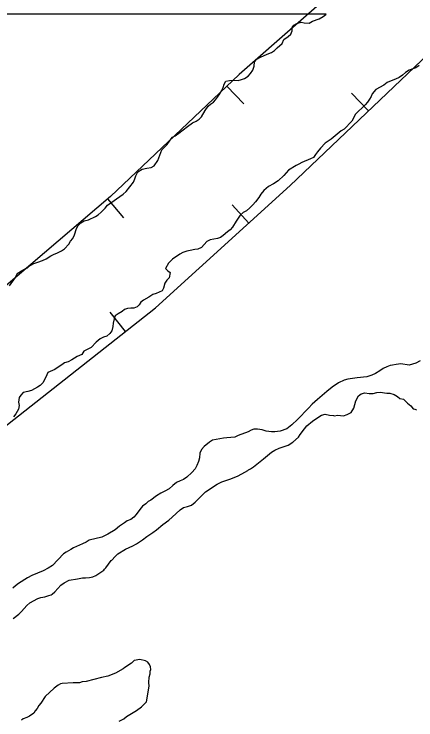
# Model space of a CAD drawing. Extents: x 3177385 to 3215275, y 903885 to 929304.
# Drawn here: x 3199743 to 3200151, y 921772 to 922488 of the extents above; entities that cross this region are included whole.
import ezdxf

# ---------------------------------------------------------------- set-up
doc = ezdxf.new("R2010")
doc.units = 0
for name, color, linetype in [('V-BORW-LINE', 7, 'Continuous'), ('V-SITE-VEGE', 7, 'Continuous'), ('V-TOPO-SHOR', 7, 'Continuous')]:
    doc.layers.add(name, color=color, linetype=linetype)

msp = doc.modelspace()

# ---------------------------------------------------------------- linework, layer by layer
at = {"layer": 'V-BORW-LINE'}
for p, q in [((3199959.17, 922415.18), (3199976.38, 922397.05)), ((3200102.87, 922390.04), (3200085.62, 922408.14)), ((3199838.17, 922300.68), (3199854.39, 922281.66)), ((3199981.33, 922276.11), (3199964.52, 922294.62)), ((3199856.24, 922166.19), (3199840.77, 922185.83))]:
    msp.add_line(p, q, dxfattribs=at)
for points in [[(3200091.52, 922532.35), (3199971.71, 922427.08)], [(3200023.5, 922314.4), (3200191.67, 922474.68)], [(3199971.71, 922427.08), (3199841.11, 922303.19)], [(3199886.75, 922190.22), (3200023.5, 922314.4)], [(3199841.11, 922303.19), (3199707, 922188.77)], [(3199638.92, 921995.01), (3199886.75, 922190.22)]]:
    msp.add_lwpolyline(points, dxfattribs=at)
at = {"layer": 'V-SITE-VEGE'}
for points in [[(3199738.82, 922212.35), (3199744.61, 922221.01), (3199746.05, 922224.11), (3199747.08, 922225.35), (3199749.15, 922226.79), (3199755.55, 922230.5), (3199756.99, 922230.92), (3199758.64, 922232.36), (3199763.39, 922235.25), (3199767.52, 922236.49), (3199772.06, 922238.14), (3199775.78, 922239.79), (3199780.53, 922243.09), (3199783.82, 922244.74), (3199786.72, 922245.56), (3199791.26, 922248.04), (3199794.35, 922250.1), (3199798.69, 922254.64), (3199800.55, 922257.73), (3199802.82, 922260.62), (3199804.68, 922264.13), (3199806.74, 922270.74), (3199808.19, 922273.62), (3199810.87, 922276.31), (3199814.38, 922278.57), (3199818.72, 922279.4), (3199825.74, 922282.91), (3199828.62, 922284.56), (3199831.72, 922287.24), (3199835.64, 922291.16), (3199838.12, 922294.25), (3199853.81, 922305.6), (3199856.91, 922308.28), (3199864.34, 922317.77), (3199865.79, 922321.08), (3199866.82, 922324.17), (3199868.88, 922328.09), (3199873.42, 922330.98), (3199877.97, 922332.01), (3199882.3, 922332.63), (3199885.4, 922334.28), (3199889.11, 922339.85), (3199893.04, 922350.38), (3199898.61, 922355.95), (3199901.71, 922360.28), (3199904.19, 922363.38), (3199906.87, 922364.82), (3199910.38, 922367.29), (3199919.25, 922374.31), (3199924.42, 922377.82), (3199927.92, 922379.47), (3199931.23, 922381.73), (3199933.29, 922384.01), (3199937.01, 922390.4), (3199940.11, 922394.74), (3199942.58, 922397), (3199945.47, 922398.86), (3199947.74, 922401.13), (3199949.81, 922403.81), (3199952.08, 922407.32), (3199952.29, 922407.94), (3199954.14, 922411.04), (3199955.59, 922413.93), (3199956.42, 922417.02), (3199958.28, 922420.12), (3199961.99, 922420.94), (3199966.33, 922421.15), (3199970.66, 922420.94), (3199974.17, 922421.76), (3199977.06, 922423), (3199980.77, 922425.27), (3199983.25, 922427.95), (3199985.52, 922431.25), (3199986.76, 922435.59), (3199987.38, 922439.71), (3199989.45, 922442.4), (3199993.37, 922444.66), (3199996.88, 922446.32), (3200001.63, 922448.38), (3200004.52, 922449.41), (3200007.41, 922451.47), (3200010.09, 922454.15), (3200015.25, 922458.49), (3200016.9, 922462.61), (3200021.24, 922465.5), (3200023.92, 922467.98), (3200025.37, 922471.28), (3200025.37, 922474.58), (3200027.23, 922477.06), (3200030.11, 922478.71), (3200034.45, 922479.95), (3200037.75, 922479.33), (3200042.71, 922478.91), (3200046.01, 922480.97), (3200052.82, 922483.45), (3200056.95, 922485.72), (3200059.63, 922487.99), (3200059.8, 922488.26), (3199610.59, 922488.26)], [(3200154.14, 922436.16), (3200150.84, 922433.89), (3200147.74, 922432.85), (3200144.03, 922431.21), (3200140.31, 922428.94), (3200137.22, 922426.26), (3200133.91, 922423.98), (3200130.4, 922422.34), (3200125.86, 922420.69), (3200121.94, 922418.83), (3200118.43, 922416.15), (3200110.17, 922411.61), (3200106.67, 922407.48), (3200105.43, 922404.59), (3200103.98, 922401.91), (3200101.92, 922398.82), (3200099.44, 922396.13), (3200089.53, 922386.64), (3200085.81, 922379.63), (3200083.75, 922377.15), (3200080.65, 922373.85), (3200078.17, 922371.58), (3200075.08, 922369.72), (3200064.96, 922361.47), (3200061.87, 922359.41), (3200058.97, 922357.35), (3200054.23, 922352.19), (3200051.13, 922348.47), (3200049.27, 922345.79), (3200047, 922342.9), (3200044.11, 922341.25), (3200035.24, 922337.54), (3200032.34, 922335.89), (3200029.45, 922334.65), (3200021.82, 922329.91), (3200017.07, 922324.54), (3200011.08, 922318.97), (3200006.54, 922316.08), (3200001.38, 922313.4), (3199996.84, 922309.27), (3199993.53, 922305.56), (3199991.47, 922302.05), (3199988.17, 922297.72), (3199985.48, 922294.62), (3199982.59, 922291.74), (3199979.08, 922288.64), (3199975.57, 922286.79), (3199972.68, 922284.31), (3199968.55, 922278.12), (3199965.04, 922272.13), (3199962.57, 922269.24), (3199959.68, 922267.18), (3199955.55, 922263.47), (3199952.86, 922261.61), (3199949.77, 922260.58), (3199942.34, 922259.14), (3199939.03, 922257.49), (3199933.46, 922251.3), (3199929.74, 922249.85), (3199926.65, 922249.44), (3199921.9, 922248.41), (3199918.6, 922247.59), (3199914.68, 922246.35), (3199911.58, 922244.7), (3199904.15, 922239.54), (3199900.02, 922235.41), (3199896.92, 922230.05), (3199899.19, 922227.78), (3199901.67, 922225.92), (3199900.63, 922220.76), (3199898.37, 922218.29), (3199896.09, 922215.19), (3199894.85, 922210.03), (3199893.41, 922207.35), (3199887.42, 922204.67), (3199883.91, 922203.84), (3199879.99, 922200.95), (3199874.46, 922198.03), (3199871.98, 922195.97), (3199870.33, 922193.29), (3199868.06, 922191.22), (3199864.96, 922189.78), (3199861.66, 922189.99), (3199858.36, 922189.37)], [(3199858.36, 922189.37), (3199855.47, 922188.34), (3199852.99, 922186.48), (3199849.07, 922184.21), (3199845.98, 922181.94), (3199844.74, 922179.05), (3199843.91, 922174.51), (3199843.5, 922171.21), (3199842.46, 922166.88), (3199840.39, 922163.99), (3199837.3, 922161.51), (3199834, 922160.28), (3199830.49, 922158.63), (3199826.57, 922155.33), (3199821.4, 922149.96), (3199814.18, 922146.04), (3199812.12, 922142.95), (3199807.16, 922140.68), (3199802, 922137.38), (3199798.08, 922135.52), (3199794.57, 922134.28), (3199791.68, 922132.22), (3199787.14, 922129.33), (3199784.66, 922127.47), (3199777.44, 922124.38), (3199775.37, 922119.63), (3199772.48, 922114.06), (3199769.8, 922111.38), (3199767.11, 922109.73), (3199761.13, 922106.43), (3199757.41, 922105.19), (3199752.66, 922104.37), (3199750.19, 922101.69), (3199748.53, 922099), (3199747.92, 922094.46), (3199748.33, 922090.95), (3199747.71, 922087.45), (3199745.23, 922082.49), (3199742.75, 922079.4)], [(3200130.87, 922132.5), (3200127.36, 922132.09), (3200124.88, 922131.47), (3200121.37, 922130.23), (3200117.86, 922128.58), (3200114.36, 922126.11), (3200110.02, 922123.63), (3200106.3, 922121.77), (3200101.35, 922120.13), (3200091.44, 922119.1), (3200081.95, 922117.86), (3200078.03, 922116.62), (3200072.45, 922113.94), (3200066.06, 922109.61), (3200060.48, 922105.28), (3200050.99, 922097.02), (3200045.83, 922092.28), (3200041.9, 922088.36), (3200030.96, 922076.8), (3200025.18, 922071.44), (3200020.02, 922067.31), (3200013.2, 922064.84), (3200007.84, 922064.22), (3200004.33, 922064.43), (3199998.97, 922065.05), (3199994.84, 922066.29), (3199990.3, 922067.11), (3199986.58, 922066.91), (3199983.7, 922065.88), (3199980.8, 922064.44), (3199970.69, 922060.72), (3199967.18, 922059.07), (3199963.05, 922058.46), (3199959.13, 922058.25), (3199955.62, 922057.84), (3199944.48, 922055.78), (3199941.59, 922053.92), (3199936.01, 922049.59), (3199933.54, 922046.49), (3199931.88, 922042.57), (3199931.26, 922038.03), (3199930.44, 922034.11), (3199928.79, 922029.98), (3199926.92, 922026.68), (3199923.62, 922023.18), (3199918.67, 922018.43), (3199915.16, 922015.95), (3199911.86, 922014.72), (3199908.14, 922012.86), (3199904.43, 922009.97), (3199900.5, 922006.46), (3199896.17, 922003.99), (3199892.04, 922001.92), (3199887.91, 921999.45), (3199882.13, 921994.91), (3199879.45, 921993.47), (3199876.97, 921991.4), (3199873.46, 921988.93), (3199870.78, 921985.63), (3199867.27, 921980.47), (3199864.79, 921977.79), (3199861.9, 921975.31), (3199857.98, 921973.87), (3199855.29, 921971.8), (3199850.34, 921968.5), (3199845.8, 921964.79), (3199838.57, 921960.46), (3199832.17, 921957.36), (3199819.38, 921954.27), (3199816.28, 921952.41), (3199812.77, 921950.56), (3199803.69, 921946.64), (3199800.8, 921944.78), (3199796.26, 921942.31), (3199793.37, 921940.45), (3199782.42, 921928.69), (3199777.88, 921925.8), (3199772.93, 921923.12), (3199761.16, 921918.38), (3199756.83, 921916.11), (3199747.95, 921910.54), (3199744.65, 921908.06), (3199741.97, 921905.79)], [(3200155.43, 922136.21), (3200150.89, 922133.94), (3200144.08, 922132.08), (3200135.62, 922133.32), (3200130.87, 922132.5)], [(3199983.27, 922026.87), (3199986.16, 922028.94), (3199996.28, 922036.77), (3200004.53, 922043.79), (3200007.84, 922045.85), (3200012.17, 922047.71), (3200021.46, 922050.8), (3200026, 922053.9), (3200031.78, 922058.85), (3200033.64, 922061.74), (3200037.98, 922067.51), (3200040.45, 922070.4), (3200046.23, 922075.15), (3200049.33, 922077.42), (3200055.11, 922081.13), (3200059.03, 922082.16), (3200063.37, 922081.13), (3200067.29, 922080.92), (3200068.53, 922080.71), (3200071.41, 922081.13), (3200077.4, 922080.71), (3200081.32, 922081.74), (3200085.45, 922083.81), (3200087.93, 922088.35), (3200090.2, 922095.77), (3200092.88, 922100.93), (3200095.57, 922103), (3200099.28, 922103.82), (3200103.62, 922103.2), (3200107.74, 922103.2), (3200111.46, 922104.23), (3200114.76, 922104.64), (3200121.36, 922103.4), (3200124.67, 922103.4), (3200129, 922102.37), (3200132.3, 922100.3), (3200134.78, 922098.03), (3200138.29, 922097.41), (3200142.62, 922093.28), (3200145.92, 922090.81), (3200148.19, 922087.71), (3200149.82, 922087.23), (3200151.7, 922086.68)], [(3199884.19, 921962.1), (3199887.9, 921964.78), (3199894.3, 921970.35), (3199900.29, 921974.68), (3199903.8, 921977.57), (3199911.85, 921985), (3199915.15, 921987.47), (3199919.28, 921988.5), (3199923.2, 921989.95), (3199927.12, 921992.83), (3199932.49, 921998.2), (3199934.76, 922000.68), (3199937.65, 922003.36), (3199949.42, 922011.2), (3199954.17, 922013.67), (3199962.22, 922016.35), (3199969.85, 922019.24), (3199974.39, 922021.71), (3199980.59, 922025.22), (3199981.2, 922025.84), (3199983.27, 922026.87)], [(3199742.37, 921874.83), (3199748.15, 921879.37), (3199750.83, 921882.06), (3199756.2, 921888.04), (3199759.3, 921890.72), (3199767.35, 921895.05), (3199770.45, 921896.08), (3199774.37, 921896.7), (3199778.7, 921898.14), (3199780.77, 921898.97), (3199781.8, 921899.59), (3199784.69, 921902.06), (3199787.79, 921905.16), (3199790.88, 921908.67), (3199793.98, 921911.14), (3199799.14, 921913.62), (3199807.6, 921915.27), (3199812.76, 921916.09), (3199815.86, 921916.09), (3199819.78, 921916.5), (3199823.29, 921917.12), (3199826.18, 921918.36), (3199834.23, 921923.93), (3199835.05, 921924.96), (3199836.5, 921926.2), (3199841.66, 921933.63), (3199842.49, 921934.24), (3199845.79, 921937.96), (3199848.47, 921940.43), (3199856.32, 921945.18), (3199863.75, 921948.69), (3199867.47, 921950.75), (3199873.45, 921954.67), (3199877.99, 921957.97), (3199884.19, 921962.1)], [(3199849.75, 921770.7), (3199854.77, 921772.98), (3199857.51, 921775.26), (3199867.56, 921781.65), (3199872.58, 921785.3), (3199877.6, 921790.32), (3199880.35, 921806.3), (3199879.89, 921809.95), (3199880.35, 921815.43), (3199881.26, 921818.63), (3199881.26, 921821.37), (3199882.18, 921823.19), (3199881.72, 921825.93), (3199880.81, 921828.22), (3199878.99, 921830.5), (3199876.7, 921831.87), (3199870.77, 921833.24), (3199865.29, 921832.33), (3199862.55, 921829.59), (3199855.7, 921825.03), (3199853.87, 921823.66), (3199846.11, 921819.55), (3199838.34, 921816.36), (3199831.95, 921814.99), (3199816.43, 921810.89), (3199812.32, 921810.43), (3199809.58, 921809.52), (3199803.19, 921809.52), (3199792.23, 921809.07), (3199790.4, 921808.61), (3199788.12, 921807.24), (3199784.01, 921804.05), (3199774.88, 921795.83), (3199770.31, 921788.98), (3199768.48, 921786.7), (3199766.65, 921783.51), (3199764.83, 921781.22), (3199763.46, 921778.94), (3199758.89, 921775.75), (3199756.15, 921774.38), (3199752.5, 921773.01), (3199750.67, 921771.64)]]:
    msp.add_lwpolyline(points, dxfattribs=at)
at = {"layer": 'V-TOPO-SHOR'}
for points in [[(3200155.43, 922136.21), (3200150.89, 922133.94), (3200144.08, 922132.08), (3200135.62, 922133.32), (3200130.87, 922132.5), (3200127.36, 922132.09), (3200124.88, 922131.47), (3200121.37, 922130.23), (3200117.86, 922128.58), (3200114.36, 922126.11), (3200110.02, 922123.63), (3200106.3, 922121.77), (3200101.35, 922120.13), (3200091.44, 922119.1), (3200081.95, 922117.86), (3200078.03, 922116.62), (3200072.45, 922113.94), (3200066.06, 922109.61), (3200060.48, 922105.28), (3200050.99, 922097.02), (3200045.83, 922092.28), (3200041.9, 922088.36), (3200030.96, 922076.8), (3200025.18, 922071.44), (3200020.02, 922067.31), (3200013.21, 922064.84), (3200007.84, 922064.22), (3200004.33, 922064.43), (3199998.97, 922065.05), (3199994.84, 922066.29), (3199990.3, 922067.11), (3199986.58, 922066.91), (3199983.7, 922065.88), (3199980.8, 922064.44), (3199970.69, 922060.72), (3199967.18, 922059.07), (3199963.05, 922058.46), (3199959.13, 922058.25), (3199955.62, 922057.84), (3199944.48, 922055.78), (3199941.59, 922053.92), (3199936.01, 922049.59), (3199933.54, 922046.49), (3199931.88, 922042.57), (3199931.26, 922038.03), (3199930.44, 922034.11)], [(3199983.27, 922026.87), (3199986.16, 922028.94), (3199996.28, 922036.77), (3200004.53, 922043.79), (3200007.84, 922045.85), (3200012.17, 922047.71), (3200021.46, 922050.8), (3200026, 922053.9), (3200031.78, 922058.85), (3200033.64, 922061.74), (3200035.5, 922064.21), (3200037.98, 922067.51), (3200040.45, 922070.4), (3200046.23, 922075.15), (3200049.33, 922077.42), (3200055.11, 922081.13), (3200059.03, 922082.16), (3200063.36, 922081.13), (3200067.29, 922080.92), (3200068.52, 922080.71), (3200071.41, 922081.13), (3200077.4, 922080.71), (3200081.32, 922081.74), (3200085.45, 922083.81), (3200087.93, 922088.35), (3200090.2, 922095.77), (3200092.88, 922100.93), (3200095.57, 922103), (3200099.28, 922103.82), (3200103.62, 922103.2), (3200107.74, 922103.2), (3200111.46, 922104.23), (3200114.76, 922104.64), (3200121.37, 922103.4), (3200124.67, 922103.4), (3200129, 922102.37), (3200132.3, 922100.3), (3200134.78, 922098.03), (3200138.29, 922097.41), (3200142.62, 922093.28), (3200145.92, 922090.81), (3200148.19, 922087.71), (3200149.82, 922087.23)], [(3200149.82, 922087.23), (3200151.7, 922086.68)], [(3199930.44, 922034.11), (3199928.78, 922029.98), (3199926.92, 922026.68), (3199923.62, 922023.18), (3199918.67, 922018.43), (3199915.16, 922015.95), (3199911.86, 922014.72), (3199908.14, 922012.86), (3199904.43, 922009.97), (3199900.5, 922006.46), (3199896.17, 922003.99), (3199892.04, 922001.92), (3199887.91, 921999.45), (3199882.13, 921994.91), (3199879.45, 921993.47), (3199876.97, 921991.4), (3199873.46, 921988.93), (3199870.78, 921985.63), (3199867.27, 921980.47), (3199864.79, 921977.79), (3199861.9, 921975.31), (3199857.98, 921973.87), (3199855.29, 921971.8), (3199850.34, 921968.5), (3199845.8, 921964.79), (3199838.57, 921960.46), (3199832.17, 921957.36), (3199819.38, 921954.27), (3199816.28, 921952.41), (3199812.77, 921950.56), (3199803.69, 921946.64), (3199800.8, 921944.78), (3199796.26, 921942.31), (3199793.37, 921940.45), (3199782.43, 921928.69), (3199777.88, 921925.8), (3199772.93, 921923.12), (3199761.16, 921918.38), (3199756.83, 921916.11), (3199747.95, 921910.54), (3199744.65, 921908.06), (3199741.97, 921905.79)], [(3199742.37, 921874.83), (3199748.15, 921879.37), (3199750.83, 921882.06), (3199756.2, 921888.04), (3199759.3, 921890.72), (3199767.35, 921895.05), (3199770.45, 921896.08), (3199774.37, 921896.7), (3199778.7, 921898.14), (3199780.77, 921898.97), (3199781.8, 921899.59), (3199784.69, 921902.06), (3199787.79, 921905.16), (3199790.88, 921908.67), (3199793.98, 921911.14), (3199799.14, 921913.62), (3199807.6, 921915.27), (3199812.76, 921916.09), (3199815.86, 921916.09), (3199819.78, 921916.5), (3199823.29, 921917.12), (3199826.18, 921918.36), (3199834.23, 921923.93), (3199835.05, 921924.96), (3199836.5, 921926.2), (3199841.66, 921933.63), (3199842.49, 921934.24), (3199845.79, 921937.96), (3199848.47, 921940.43), (3199856.32, 921945.18), (3199863.75, 921948.69), (3199867.47, 921950.75), (3199873.45, 921954.67), (3199877.99, 921957.97), (3199884.19, 921962.1), (3199887.9, 921964.78), (3199894.3, 921970.35), (3199900.29, 921974.68), (3199903.8, 921977.57), (3199911.85, 921985), (3199915.15, 921987.47), (3199919.28, 921988.5), (3199923.2, 921989.95), (3199927.12, 921992.83), (3199932.49, 921998.2), (3199934.76, 922000.68), (3199937.65, 922003.36), (3199949.42, 922011.2), (3199954.17, 922013.67), (3199962.22, 922016.35), (3199969.85, 922019.24), (3199974.39, 922021.71), (3199980.59, 922025.22), (3199981.2, 922025.84), (3199983.27, 922026.87)]]:
    msp.add_lwpolyline(points, dxfattribs=at)

doc.saveas('drawing.dxf')
